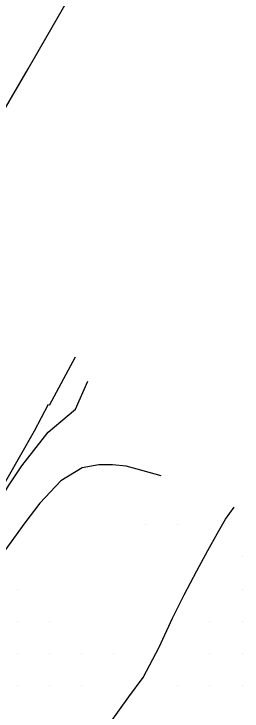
# Model space of a CAD drawing. Extents: x 1762120 to 1766775, y 709485 to 712965.
# Drawn here: x 1764373.9 to 1764445, y 711157 to 711374.1 of the extents above; entities that cross this region are included whole.
import ezdxf

# ---------------------------------------------------------------- set-up
doc = ezdxf.new("R2010")
doc.units = 0
doc.layers.add('Exist DTM QL2 LIDAR Elevation Point', color=7, linetype='Continuous')
doc.layers.add('PH Exist DTM Breakline', color=7, linetype='Continuous')

msp = doc.modelspace()

# ---------------------------------------------------------------- linework, layer by layer
at = {"layer": 'Exist DTM QL2 LIDAR Elevation Point'}
for p, q in [((1764415.04, 711214.99), (1764415.04, 711214.99)), ((1764425.04, 711214.99), (1764425.04, 711214.99)), ((1764445.04, 711204.99), (1764445.04, 711204.99)), ((1764375.03, 711194.99), (1764375.03, 711194.99)), ((1764445.04, 711194.99), (1764445.04, 711194.99)), ((1764375.03, 711184.99), (1764375.03, 711184.99)), ((1764385.03, 711184.99), (1764385.03, 711184.99)), ((1764435.04, 711184.99), (1764435.04, 711184.99)), ((1764445.04, 711184.99), (1764445.04, 711184.99)), ((1764375.03, 711174.98), (1764375.03, 711174.98)), ((1764385.03, 711174.98), (1764385.03, 711174.98)), ((1764395.03, 711174.98), (1764395.03, 711174.98)), ((1764405.04, 711174.98), (1764405.04, 711174.98)), ((1764435.04, 711174.98), (1764435.04, 711174.98)), ((1764445.04, 711174.98), (1764445.04, 711174.98)), ((1764375.03, 711164.98), (1764375.03, 711164.98)), ((1764385.03, 711164.98), (1764385.03, 711164.98)), ((1764395.03, 711164.98), (1764395.03, 711164.98)), ((1764425.04, 711164.98), (1764425.04, 711164.98)), ((1764435.04, 711164.98), (1764435.04, 711164.98)), ((1764445.04, 711164.98), (1764445.04, 711164.98))]:
    msp.add_line(p, q, dxfattribs=at)
at = {"layer": 'PH Exist DTM Breakline'}
msp.add_line((1764384.98, 711252.31), (1764393.08, 711267.28), dxfattribs=at)
for points in [[(1764367.11, 711337.88), (1764378.35, 711357), (1764394.46, 711385.09), (1764402.97, 711400.54), (1764407.32, 711408.17)], [(1764322.12, 711157.89), (1764323.94, 711157.75), (1764326.58, 711158.58), (1764329.71, 711159.63), (1764332.38, 711161.52), (1764334.1, 711163.41), (1764336.36, 711166.56), (1764338.45, 711169.42), (1764344.97, 711180.24), (1764354.12, 711196.67), (1764362.56, 711210.75), (1764367.12, 711218.77), (1764372.22, 711227.14), (1764376.36, 711233.38), (1764384.58, 711243.81), (1764388.56, 711247.22), (1764393.13, 711251.02), (1764397, 711259.77)], [(1764348.99, 711191.14), (1764362.52, 711214.35), (1764367.39, 711221.87), (1764380.33, 711244.23), (1764384.72, 711252.56)], [(1764419.78, 711230.21), (1764412.29, 711232.35), (1764408.86, 711233.22), (1764404.63, 711233.66), (1764400.36, 711233.66), (1764395.17, 711232.71), (1764388.56, 711228.75), (1764382, 711221.73), (1764377.34, 711215.65), (1764369.68, 711205.1), (1764366.64, 711200.86), (1764359.64, 711187.89), (1764355.58, 711181.43), (1764352.22, 711175.74), (1764347.25, 711166.3), (1764344.19, 711160.73), (1764339.93, 711154.08), (1764338.51, 711150.96), (1764337.9, 711148.54)], [(1764345.62, 711155.45), (1764348.82, 711153.33), (1764359.62, 711147.88), (1764370.78, 711140.26), (1764385.63, 711134.88), (1764390.19, 711131.86), (1764394.47, 711137.71), (1764398.71, 711145.5), (1764403.95, 711153.31), (1764409.78, 711161.44), (1764414.18, 711167.47), (1764419.24, 711176.94), (1764423.36, 711185.91), (1764426.98, 711193.18), (1764430.98, 711200.66), (1764434.34, 711207.03), (1764437.37, 711212.38), (1764439.91, 711216.8), (1764442.55, 711220.48)]]:
    msp.add_lwpolyline(points, dxfattribs=at)

doc.saveas('drawing.dxf')
